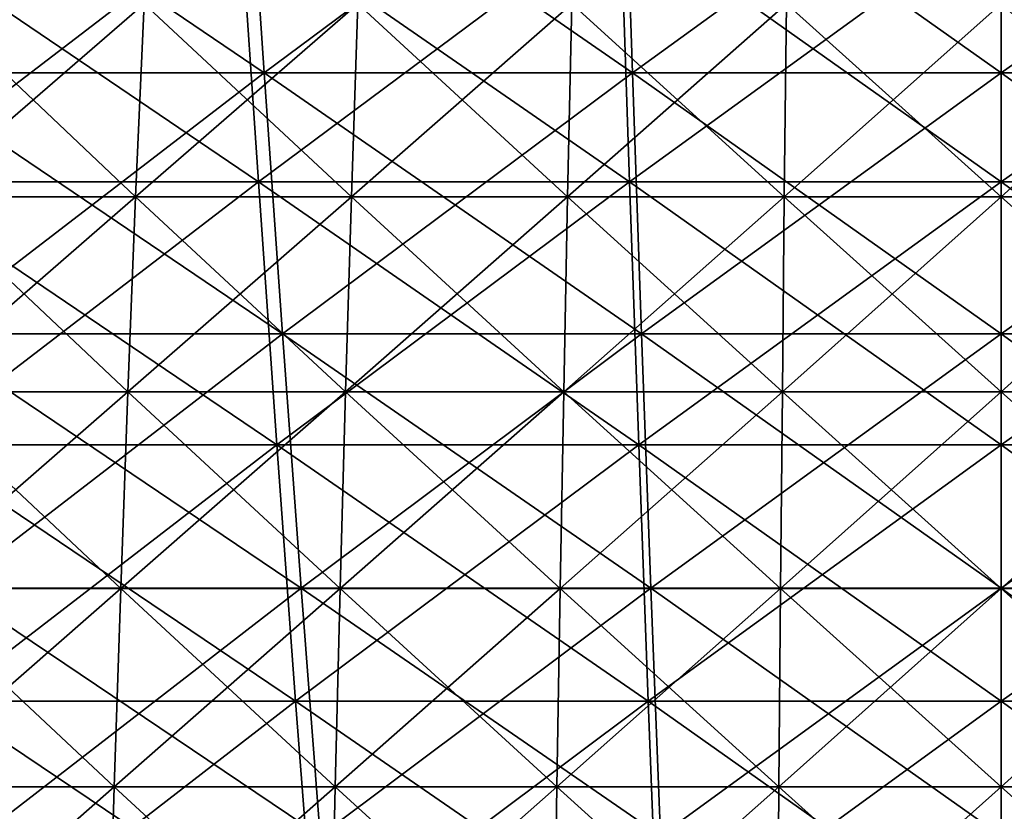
# Model space of a CAD drawing. Header units: millimetres. Extents: x -250 to 250, y -45 to 4150.
# Tile 453 of 656: x -14 to 0, y 3955 to 3966. Entities that reach past the tile are written whole.
import ezdxf

# ---------------------------------------------------------------- set-up
doc = ezdxf.new("R2010")
doc.units = ezdxf.units.MM
doc.header["$LTSCALE"] = 81.481481
for name, color, linetype in [('19', 7, 'CONTINUOUS'), ('20', 7, 'CONTINUOUS'), ('21', 7, 'CONTINUOUS'), ('22', 7, 'CONTINUOUS'), ('23', 7, 'CONTINUOUS'), ('24', 7, 'CONTINUOUS')]:
    doc.layers.add(name, color=color, linetype=linetype)

msp = doc.modelspace()

# ---------------------------------------------------------------- linework, layer by layer
at = {"layer": '19', "color": 7, "linetype": 'CONTINUOUS'}
for points in [[(-10.53, 3967.67, -170.719), (-15.406, 3963.936, -166.262), (-15.782, 3967.67, -170.313), (-10.53, 3967.67, -170.719)], [(-10.279, 3963.936, -166.657), (-15.406, 3963.936, -166.262), (-10.53, 3967.67, -170.719), (-10.279, 3963.936, -166.657)], [(-5.267, 3967.67, -170.962), (-10.279, 3963.936, -166.657), (-10.53, 3967.67, -170.719), (-5.267, 3967.67, -170.962)], [(-5.142, 3963.936, -166.895), (-10.279, 3963.936, -166.657), (-5.267, 3967.67, -170.962), (-5.142, 3963.936, -166.895)], [(0, 3967.67, -171.043), (-5.142, 3963.936, -166.895), (-5.267, 3967.67, -170.962), (0, 3967.67, -171.043)], [(0, 3963.936, -166.974), (-5.142, 3963.936, -166.895), (0, 3967.67, -171.043), (0, 3963.936, -166.974)], [(5.142, 3963.936, -166.895), (0, 3963.936, -166.974), (5.267, 3967.67, -170.962), (5.142, 3963.936, -166.895)], [(5.267, 3967.67, -170.962), (0, 3963.936, -166.974), (0, 3967.67, -171.043), (5.267, 3967.67, -170.962)], [(-10.279, 3963.936, -166.657), (-15.023, 3960.293, -162.129), (-15.406, 3963.936, -166.262), (-10.279, 3963.936, -166.657)], [(-10.024, 3960.293, -162.514), (-15.023, 3960.293, -162.129), (-10.279, 3963.936, -166.657), (-10.024, 3960.293, -162.514)], [(-5.142, 3963.936, -166.895), (-10.024, 3960.293, -162.514), (-10.279, 3963.936, -166.657), (-5.142, 3963.936, -166.895)], [(-5.014, 3960.293, -162.746), (-10.024, 3960.293, -162.514), (-5.142, 3963.936, -166.895), (-5.014, 3960.293, -162.746)], [(0, 3963.936, -166.974), (-5.014, 3960.293, -162.746), (-5.142, 3963.936, -166.895), (0, 3963.936, -166.974)], [(0, 3960.293, -162.823), (-5.014, 3960.293, -162.746), (0, 3963.936, -166.974), (0, 3960.293, -162.823)], [(5.014, 3960.293, -162.746), (0, 3960.293, -162.823), (5.142, 3963.936, -166.895), (5.014, 3960.293, -162.746)], [(5.142, 3963.936, -166.895), (0, 3960.293, -162.823), (0, 3963.936, -166.974), (5.142, 3963.936, -166.895)], [(-10.024, 3960.293, -162.514), (-14.633, 3956.743, -157.917), (-15.023, 3960.293, -162.129), (-10.024, 3960.293, -162.514)], [(-9.763, 3956.743, -158.292), (-14.633, 3956.743, -157.917), (-10.024, 3960.293, -162.514), (-9.763, 3956.743, -158.292)], [(-5.014, 3960.293, -162.746), (-9.763, 3956.743, -158.292), (-10.024, 3960.293, -162.514), (-5.014, 3960.293, -162.746)], [(-4.884, 3956.743, -158.518), (-9.763, 3956.743, -158.292), (-5.014, 3960.293, -162.746), (-4.884, 3956.743, -158.518)], [(0, 3960.293, -162.823), (-4.884, 3956.743, -158.518), (-5.014, 3960.293, -162.746), (0, 3960.293, -162.823)], [(0, 3956.743, -158.593), (-4.884, 3956.743, -158.518), (0, 3960.293, -162.823), (0, 3956.743, -158.593)], [(4.884, 3956.743, -158.518), (0, 3956.743, -158.593), (5.014, 3960.293, -162.746), (4.884, 3956.743, -158.518)], [(5.014, 3960.293, -162.746), (0, 3956.743, -158.593), (0, 3960.293, -162.823), (5.014, 3960.293, -162.746)], [(-9.763, 3956.743, -158.292), (-14.236, 3953.287, -153.627), (-14.633, 3956.743, -157.917), (-9.763, 3956.743, -158.292)], [(-9.498, 3953.287, -153.993), (-14.236, 3953.287, -153.627), (-9.763, 3956.743, -158.292), (-9.498, 3953.287, -153.993)], [(-4.884, 3956.743, -158.518), (-9.498, 3953.287, -153.993), (-9.763, 3956.743, -158.292), (-4.884, 3956.743, -158.518)], [(-4.751, 3953.287, -154.212), (-9.498, 3953.287, -153.993), (-4.884, 3956.743, -158.518), (-4.751, 3953.287, -154.212)], [(0, 3956.743, -158.593), (-4.751, 3953.287, -154.212), (-4.884, 3956.743, -158.518), (0, 3956.743, -158.593)], [(0, 3953.287, -154.286), (-4.751, 3953.287, -154.212), (0, 3956.743, -158.593), (0, 3953.287, -154.286)], [(4.751, 3953.287, -154.212), (0, 3953.287, -154.286), (4.884, 3956.743, -158.518), (4.751, 3953.287, -154.212)], [(4.884, 3956.743, -158.518), (0, 3953.287, -154.286), (0, 3956.743, -158.593), (4.884, 3956.743, -158.518)]]:
    msp.add_3dface(points, dxfattribs=at)
at = {"layer": '20', "color": 7, "linetype": 'CONTINUOUS'}
for points in [[(-15.406, 3963.936, 166.262), (-10.279, 3963.936, 166.657), (-15.782, 3967.67, 170.313), (-15.406, 3963.936, 166.262)], [(-15.782, 3967.67, 170.313), (-10.279, 3963.936, 166.657), (-10.53, 3967.67, 170.719), (-15.782, 3967.67, 170.313)], [(-10.279, 3963.936, 166.657), (-5.142, 3963.936, 166.895), (-10.53, 3967.67, 170.719), (-10.279, 3963.936, 166.657)], [(-10.53, 3967.67, 170.719), (-5.142, 3963.936, 166.895), (-5.267, 3967.67, 170.962), (-10.53, 3967.67, 170.719)], [(-5.142, 3963.936, 166.895), (0, 3963.936, 166.974), (-5.267, 3967.67, 170.962), (-5.142, 3963.936, 166.895)], [(-5.267, 3967.67, 170.962), (0, 3963.936, 166.974), (0, 3967.67, 171.043), (-5.267, 3967.67, 170.962)], [(0, 3963.936, 166.974), (5.142, 3963.936, 166.895), (0, 3967.67, 171.043), (0, 3963.936, 166.974)], [(0, 3967.67, 171.043), (5.142, 3963.936, 166.895), (5.267, 3967.67, 170.962), (0, 3967.67, 171.043)], [(-15.023, 3960.293, 162.129), (-10.024, 3960.293, 162.514), (-15.406, 3963.936, 166.262), (-15.023, 3960.293, 162.129)], [(-15.406, 3963.936, 166.262), (-10.024, 3960.293, 162.514), (-10.279, 3963.936, 166.657), (-15.406, 3963.936, 166.262)], [(-10.024, 3960.293, 162.514), (-5.014, 3960.293, 162.746), (-10.279, 3963.936, 166.657), (-10.024, 3960.293, 162.514)], [(-10.279, 3963.936, 166.657), (-5.014, 3960.293, 162.746), (-5.142, 3963.936, 166.895), (-10.279, 3963.936, 166.657)], [(-5.014, 3960.293, 162.746), (0, 3960.293, 162.823), (-5.142, 3963.936, 166.895), (-5.014, 3960.293, 162.746)], [(-5.142, 3963.936, 166.895), (0, 3960.293, 162.823), (0, 3963.936, 166.974), (-5.142, 3963.936, 166.895)], [(0, 3960.293, 162.823), (5.014, 3960.293, 162.746), (0, 3963.936, 166.974), (0, 3960.293, 162.823)], [(0, 3963.936, 166.974), (5.014, 3960.293, 162.746), (5.142, 3963.936, 166.895), (0, 3963.936, 166.974)], [(-14.633, 3956.743, 157.917), (-9.763, 3956.743, 158.292), (-15.023, 3960.293, 162.129), (-14.633, 3956.743, 157.917)], [(-15.023, 3960.293, 162.129), (-9.763, 3956.743, 158.292), (-10.024, 3960.293, 162.514), (-15.023, 3960.293, 162.129)], [(-9.763, 3956.743, 158.292), (-4.884, 3956.743, 158.518), (-10.024, 3960.293, 162.514), (-9.763, 3956.743, 158.292)], [(-10.024, 3960.293, 162.514), (-4.884, 3956.743, 158.518), (-5.014, 3960.293, 162.746), (-10.024, 3960.293, 162.514)], [(-4.884, 3956.743, 158.518), (0, 3956.743, 158.593), (-5.014, 3960.293, 162.746), (-4.884, 3956.743, 158.518)], [(-5.014, 3960.293, 162.746), (0, 3956.743, 158.593), (0, 3960.293, 162.823), (-5.014, 3960.293, 162.746)], [(0, 3956.743, 158.593), (4.884, 3956.743, 158.518), (0, 3960.293, 162.823), (0, 3956.743, 158.593)], [(0, 3960.293, 162.823), (4.884, 3956.743, 158.518), (5.014, 3960.293, 162.746), (0, 3960.293, 162.823)], [(-14.236, 3953.287, 153.627), (-9.498, 3953.287, 153.993), (-14.633, 3956.743, 157.917), (-14.236, 3953.287, 153.627)], [(-14.633, 3956.743, 157.917), (-9.498, 3953.287, 153.993), (-9.763, 3956.743, 158.292), (-14.633, 3956.743, 157.917)], [(-9.498, 3953.287, 153.993), (-4.751, 3953.287, 154.212), (-9.763, 3956.743, 158.292), (-9.498, 3953.287, 153.993)], [(-9.763, 3956.743, 158.292), (-4.751, 3953.287, 154.212), (-4.884, 3956.743, 158.518), (-9.763, 3956.743, 158.292)], [(-4.751, 3953.287, 154.212), (0, 3953.287, 154.286), (-4.884, 3956.743, 158.518), (-4.751, 3953.287, 154.212)], [(-4.884, 3956.743, 158.518), (0, 3953.287, 154.286), (0, 3956.743, 158.593), (-4.884, 3956.743, 158.518)], [(0, 3953.287, 154.286), (4.751, 3953.287, 154.212), (0, 3956.743, 158.593), (0, 3953.287, 154.286)], [(0, 3956.743, 158.593), (4.751, 3953.287, 154.212), (4.884, 3956.743, 158.518), (0, 3956.743, 158.593)]]:
    msp.add_3dface(points, dxfattribs=at)
at = {"layer": '21', "color": 7, "linetype": 'CONTINUOUS'}
for points in [[(-10.447, 3969.147, 169.373), (-15.285, 3965.444, 164.952), (-15.657, 3969.147, 168.971), (-10.447, 3969.147, 169.373)], [(-10.198, 3965.444, 165.345), (-15.285, 3965.444, 164.952), (-10.447, 3969.147, 169.373), (-10.198, 3965.444, 165.345)], [(-5.226, 3969.147, 169.614), (-10.198, 3965.444, 165.345), (-10.447, 3969.147, 169.373), (-5.226, 3969.147, 169.614)], [(-5.101, 3965.444, 165.581), (-10.198, 3965.444, 165.345), (-5.226, 3969.147, 169.614), (-5.101, 3965.444, 165.581)], [(0, 3969.147, 169.695), (-5.101, 3965.444, 165.581), (-5.226, 3969.147, 169.614), (0, 3969.147, 169.695)], [(0, 3965.444, 165.659), (-5.101, 3965.444, 165.581), (0, 3969.147, 169.695), (0, 3965.444, 165.659)], [(5.101, 3965.444, 165.581), (0, 3965.444, 165.659), (5.226, 3969.147, 169.614), (5.101, 3965.444, 165.581)], [(5.226, 3969.147, 169.614), (0, 3965.444, 165.659), (0, 3969.147, 169.695), (5.226, 3969.147, 169.614)], [(-10.198, 3965.444, 165.345), (-14.905, 3961.83, 160.854), (-15.285, 3965.444, 164.952), (-10.198, 3965.444, 165.345)], [(-9.945, 3961.83, 161.236), (-14.905, 3961.83, 160.854), (-10.198, 3965.444, 165.345), (-9.945, 3961.83, 161.236)], [(-5.101, 3965.444, 165.581), (-9.945, 3961.83, 161.236), (-10.198, 3965.444, 165.345), (-5.101, 3965.444, 165.581)], [(-4.975, 3961.83, 161.466), (-9.945, 3961.83, 161.236), (-5.101, 3965.444, 165.581), (-4.975, 3961.83, 161.466)], [(0, 3965.444, 165.659), (-4.975, 3961.83, 161.466), (-5.101, 3965.444, 165.581), (0, 3965.444, 165.659)], [(0, 3961.83, 161.543), (-4.975, 3961.83, 161.466), (0, 3965.444, 165.659), (0, 3961.83, 161.543)], [(4.975, 3961.83, 161.466), (0, 3961.83, 161.543), (5.101, 3965.444, 165.581), (4.975, 3961.83, 161.466)], [(5.101, 3965.444, 165.581), (0, 3961.83, 161.543), (0, 3965.444, 165.659), (5.101, 3965.444, 165.581)], [(-9.945, 3961.83, 161.236), (-14.518, 3958.308, 156.676), (-14.905, 3961.83, 160.854), (-9.945, 3961.83, 161.236)], [(-9.686, 3958.308, 157.049), (-14.518, 3958.308, 156.676), (-9.945, 3961.83, 161.236), (-9.686, 3958.308, 157.049)], [(-4.975, 3961.83, 161.466), (-9.686, 3958.308, 157.049), (-9.945, 3961.83, 161.236), (-4.975, 3961.83, 161.466)], [(-4.846, 3958.308, 157.273), (-9.686, 3958.308, 157.049), (-4.975, 3961.83, 161.466), (-4.846, 3958.308, 157.273)], [(0, 3961.83, 161.543), (-4.846, 3958.308, 157.273), (-4.975, 3961.83, 161.466), (0, 3961.83, 161.543)], [(0, 3958.308, 157.347), (-4.846, 3958.308, 157.273), (0, 3961.83, 161.543), (0, 3958.308, 157.347)], [(4.846, 3958.308, 157.273), (0, 3958.308, 157.347), (4.975, 3961.83, 161.466), (4.846, 3958.308, 157.273)], [(4.975, 3961.83, 161.466), (0, 3958.308, 157.347), (0, 3961.83, 161.543), (4.975, 3961.83, 161.466)], [(-9.686, 3958.308, 157.049), (-14.124, 3954.88, 152.422), (-14.518, 3958.308, 156.676), (-9.686, 3958.308, 157.049)], [(-9.423, 3954.88, 152.785), (-14.124, 3954.88, 152.422), (-9.686, 3958.308, 157.049), (-9.423, 3954.88, 152.785)], [(-4.846, 3958.308, 157.273), (-9.423, 3954.88, 152.785), (-9.686, 3958.308, 157.049), (-4.846, 3958.308, 157.273)], [(-4.714, 3954.88, 153.003), (-9.423, 3954.88, 152.785), (-4.846, 3958.308, 157.273), (-4.714, 3954.88, 153.003)], [(0, 3958.308, 157.347), (-4.714, 3954.88, 153.003), (-4.846, 3958.308, 157.273), (0, 3958.308, 157.347)], [(0, 3954.88, 153.075), (-4.714, 3954.88, 153.003), (0, 3958.308, 157.347), (0, 3954.88, 153.075)], [(4.714, 3954.88, 153.003), (0, 3954.88, 153.075), (4.846, 3958.308, 157.273), (4.714, 3954.88, 153.003)], [(4.846, 3958.308, 157.273), (0, 3954.88, 153.075), (0, 3958.308, 157.347), (4.846, 3958.308, 157.273)]]:
    msp.add_3dface(points, dxfattribs=at)
at = {"layer": '22', "color": 7, "linetype": 'CONTINUOUS'}
for points in [[(-15.285, 3965.444, -164.952), (-10.198, 3965.444, -165.345), (-15.657, 3969.147, -168.971), (-15.285, 3965.444, -164.952)], [(-15.657, 3969.147, -168.971), (-10.198, 3965.444, -165.345), (-10.447, 3969.147, -169.373), (-15.657, 3969.147, -168.971)], [(-10.198, 3965.444, -165.345), (-5.101, 3965.444, -165.581), (-10.447, 3969.147, -169.373), (-10.198, 3965.444, -165.345)], [(-10.447, 3969.147, -169.373), (-5.101, 3965.444, -165.581), (-5.226, 3969.147, -169.614), (-10.447, 3969.147, -169.373)], [(-5.101, 3965.444, -165.581), (0, 3965.444, -165.659), (-5.226, 3969.147, -169.614), (-5.101, 3965.444, -165.581)], [(-5.226, 3969.147, -169.614), (0, 3965.444, -165.659), (0, 3969.147, -169.695), (-5.226, 3969.147, -169.614)], [(0, 3965.444, -165.659), (5.101, 3965.444, -165.581), (0, 3969.147, -169.695), (0, 3965.444, -165.659)], [(0, 3969.147, -169.695), (5.101, 3965.444, -165.581), (5.226, 3969.147, -169.614), (0, 3969.147, -169.695)], [(-14.905, 3961.83, -160.854), (-9.945, 3961.83, -161.236), (-15.285, 3965.444, -164.952), (-14.905, 3961.83, -160.854)], [(-15.285, 3965.444, -164.952), (-9.945, 3961.83, -161.236), (-10.198, 3965.444, -165.345), (-15.285, 3965.444, -164.952)], [(-9.945, 3961.83, -161.236), (-4.975, 3961.83, -161.466), (-10.198, 3965.444, -165.345), (-9.945, 3961.83, -161.236)], [(-10.198, 3965.444, -165.345), (-4.975, 3961.83, -161.466), (-5.101, 3965.444, -165.581), (-10.198, 3965.444, -165.345)], [(-4.975, 3961.83, -161.466), (0, 3961.83, -161.543), (-5.101, 3965.444, -165.581), (-4.975, 3961.83, -161.466)], [(-5.101, 3965.444, -165.581), (0, 3961.83, -161.543), (0, 3965.444, -165.659), (-5.101, 3965.444, -165.581)], [(0, 3961.83, -161.543), (4.975, 3961.83, -161.466), (0, 3965.444, -165.659), (0, 3961.83, -161.543)], [(0, 3965.444, -165.659), (4.975, 3961.83, -161.466), (5.101, 3965.444, -165.581), (0, 3965.444, -165.659)], [(-14.518, 3958.308, -156.676), (-9.686, 3958.308, -157.049), (-14.905, 3961.83, -160.854), (-14.518, 3958.308, -156.676)], [(-14.905, 3961.83, -160.854), (-9.686, 3958.308, -157.049), (-9.945, 3961.83, -161.236), (-14.905, 3961.83, -160.854)], [(-9.686, 3958.308, -157.049), (-4.846, 3958.308, -157.273), (-9.945, 3961.83, -161.236), (-9.686, 3958.308, -157.049)], [(-9.945, 3961.83, -161.236), (-4.846, 3958.308, -157.273), (-4.975, 3961.83, -161.466), (-9.945, 3961.83, -161.236)], [(-4.846, 3958.308, -157.273), (0, 3958.308, -157.347), (-4.975, 3961.83, -161.466), (-4.846, 3958.308, -157.273)], [(-4.975, 3961.83, -161.466), (0, 3958.308, -157.347), (0, 3961.83, -161.543), (-4.975, 3961.83, -161.466)], [(0, 3958.308, -157.347), (4.846, 3958.308, -157.273), (0, 3961.83, -161.543), (0, 3958.308, -157.347)], [(0, 3961.83, -161.543), (4.846, 3958.308, -157.273), (4.975, 3961.83, -161.466), (0, 3961.83, -161.543)], [(-14.124, 3954.88, -152.422), (-9.423, 3954.88, -152.785), (-14.518, 3958.308, -156.676), (-14.124, 3954.88, -152.422)], [(-14.518, 3958.308, -156.676), (-9.423, 3954.88, -152.785), (-9.686, 3958.308, -157.049), (-14.518, 3958.308, -156.676)], [(-9.423, 3954.88, -152.785), (-4.714, 3954.88, -153.003), (-9.686, 3958.308, -157.049), (-9.423, 3954.88, -152.785)], [(-9.686, 3958.308, -157.049), (-4.714, 3954.88, -153.003), (-4.846, 3958.308, -157.273), (-9.686, 3958.308, -157.049)], [(-4.714, 3954.88, -153.003), (0, 3954.88, -153.075), (-4.846, 3958.308, -157.273), (-4.714, 3954.88, -153.003)], [(-4.846, 3958.308, -157.273), (0, 3954.88, -153.075), (0, 3958.308, -157.347), (-4.846, 3958.308, -157.273)], [(0, 3954.88, -153.075), (4.714, 3954.88, -153.003), (0, 3958.308, -157.347), (0, 3954.88, -153.075)], [(0, 3958.308, -157.347), (4.714, 3954.88, -153.003), (4.846, 3958.308, -157.273), (0, 3958.308, -157.347)]]:
    msp.add_3dface(points, dxfattribs=at)
at = {"layer": '23', "color": 7, "linetype": 'CONTINUOUS'}
for points in [[(-14.949, 3963.726, 96.306), (-11.977, 3963.726, 96.721), (-14.803, 3966.401, 95.361), (-14.949, 3963.726, 96.306)], [(-14.803, 3966.401, 95.361), (-11.977, 3963.726, 96.721), (-11.859, 3966.401, 95.772), (-14.803, 3966.401, 95.361)], [(-11.977, 3963.726, 96.721), (-8.992, 3963.726, 97.044), (-11.859, 3966.401, 95.772), (-11.977, 3963.726, 96.721)], [(-11.859, 3966.401, 95.772), (-8.992, 3963.726, 97.044), (-8.904, 3966.401, 96.092), (-11.859, 3966.401, 95.772)], [(-8.992, 3963.726, 97.044), (-6, 3963.726, 97.275), (-8.904, 3966.401, 96.092), (-8.992, 3963.726, 97.044)], [(-8.904, 3966.401, 96.092), (-6, 3963.726, 97.275), (-5.941, 3966.401, 96.32), (-8.904, 3966.401, 96.092)], [(-6, 3963.726, 97.275), (-3.001, 3963.726, 97.413), (-5.941, 3966.401, 96.32), (-6, 3963.726, 97.275)], [(-5.941, 3966.401, 96.32), (-3.001, 3963.726, 97.413), (-2.972, 3966.401, 96.458), (-5.941, 3966.401, 96.32)], [(-3.001, 3963.726, 97.413), (0, 3963.726, 97.46), (-2.972, 3966.401, 96.458), (-3.001, 3963.726, 97.413)], [(-2.972, 3966.401, 96.458), (0, 3963.726, 97.46), (0, 3966.401, 96.503), (-2.972, 3966.401, 96.458)], [(0, 3963.726, 97.46), (3.001, 3963.726, 97.413), (0, 3966.401, 96.503), (0, 3963.726, 97.46)], [(0, 3966.401, 96.503), (3.001, 3963.726, 97.413), (2.972, 3966.401, 96.458), (0, 3966.401, 96.503)], [(-15.085, 3961.025, 97.178), (-12.085, 3961.025, 97.596), (-14.949, 3963.726, 96.306), (-15.085, 3961.025, 97.178)], [(-14.949, 3963.726, 96.306), (-12.085, 3961.025, 97.596), (-11.977, 3963.726, 96.721), (-14.949, 3963.726, 96.306)], [(-12.085, 3961.025, 97.596), (-9.074, 3961.025, 97.922), (-11.977, 3963.726, 96.721), (-12.085, 3961.025, 97.596)], [(-11.977, 3963.726, 96.721), (-9.074, 3961.025, 97.922), (-8.992, 3963.726, 97.044), (-11.977, 3963.726, 96.721)], [(-9.074, 3961.025, 97.922), (-6.054, 3961.025, 98.155), (-8.992, 3963.726, 97.044), (-9.074, 3961.025, 97.922)], [(-8.992, 3963.726, 97.044), (-6.054, 3961.025, 98.155), (-6, 3963.726, 97.275), (-8.992, 3963.726, 97.044)], [(-6.054, 3961.025, 98.155), (-3.028, 3961.025, 98.295), (-6, 3963.726, 97.275), (-6.054, 3961.025, 98.155)], [(-6, 3963.726, 97.275), (-3.028, 3961.025, 98.295), (-3.001, 3963.726, 97.413), (-6, 3963.726, 97.275)], [(-3.028, 3961.025, 98.295), (0, 3961.025, 98.342), (-3.001, 3963.726, 97.413), (-3.028, 3961.025, 98.295)], [(-3.001, 3963.726, 97.413), (0, 3961.025, 98.342), (0, 3963.726, 97.46), (-3.001, 3963.726, 97.413)], [(0, 3961.025, 98.342), (3.028, 3961.025, 98.295), (0, 3963.726, 97.46), (0, 3961.025, 98.342)], [(0, 3963.726, 97.46), (3.028, 3961.025, 98.295), (3.001, 3963.726, 97.413), (0, 3963.726, 97.46)], [(-15.209, 3958.301, 97.976), (-12.184, 3958.301, 98.398), (-15.085, 3961.025, 97.178), (-15.209, 3958.301, 97.976)], [(-15.085, 3961.025, 97.178), (-12.184, 3958.301, 98.398), (-12.085, 3961.025, 97.596), (-15.085, 3961.025, 97.178)], [(-12.184, 3958.301, 98.398), (-9.148, 3958.301, 98.726), (-12.085, 3961.025, 97.596), (-12.184, 3958.301, 98.398)], [(-12.085, 3961.025, 97.596), (-9.148, 3958.301, 98.726), (-9.074, 3961.025, 97.922), (-12.085, 3961.025, 97.596)], [(-9.148, 3958.301, 98.726), (-6.104, 3958.301, 98.961), (-9.074, 3961.025, 97.922), (-9.148, 3958.301, 98.726)], [(-9.074, 3961.025, 97.922), (-6.104, 3958.301, 98.961), (-6.054, 3961.025, 98.155), (-9.074, 3961.025, 97.922)], [(-6.104, 3958.301, 98.961), (-3.053, 3958.301, 99.102), (-6.054, 3961.025, 98.155), (-6.104, 3958.301, 98.961)], [(-6.054, 3961.025, 98.155), (-3.053, 3958.301, 99.102), (-3.028, 3961.025, 98.295), (-6.054, 3961.025, 98.155)], [(-3.053, 3958.301, 99.102), (0, 3958.301, 99.149), (-3.028, 3961.025, 98.295), (-3.053, 3958.301, 99.102)], [(-3.028, 3961.025, 98.295), (0, 3958.301, 99.149), (0, 3961.025, 98.342), (-3.028, 3961.025, 98.295)], [(0, 3958.301, 99.149), (3.053, 3958.301, 99.102), (0, 3961.025, 98.342), (0, 3958.301, 99.149)], [(0, 3961.025, 98.342), (3.053, 3958.301, 99.102), (3.028, 3961.025, 98.295), (0, 3961.025, 98.342)], [(-15.321, 3955.556, 98.699), (-12.274, 3955.556, 99.124), (-15.209, 3958.301, 97.976), (-15.321, 3955.556, 98.699)], [(-15.209, 3958.301, 97.976), (-12.274, 3955.556, 99.124), (-12.184, 3958.301, 98.398), (-15.209, 3958.301, 97.976)], [(-12.274, 3955.556, 99.124), (-9.216, 3955.556, 99.455), (-12.184, 3958.301, 98.398), (-12.274, 3955.556, 99.124)], [(-12.184, 3958.301, 98.398), (-9.216, 3955.556, 99.455), (-9.148, 3958.301, 98.726), (-12.184, 3958.301, 98.398)], [(-9.216, 3955.556, 99.455), (-6.149, 3955.556, 99.691), (-9.148, 3958.301, 98.726), (-9.216, 3955.556, 99.455)], [(-9.148, 3958.301, 98.726), (-6.149, 3955.556, 99.691), (-6.104, 3958.301, 98.961), (-9.148, 3958.301, 98.726)], [(-6.149, 3955.556, 99.691), (-3.076, 3955.556, 99.834), (-6.104, 3958.301, 98.961), (-6.149, 3955.556, 99.691)], [(-6.104, 3958.301, 98.961), (-3.076, 3955.556, 99.834), (-3.053, 3958.301, 99.102), (-6.104, 3958.301, 98.961)], [(-3.076, 3955.556, 99.834), (0, 3955.556, 99.881), (-3.053, 3958.301, 99.102), (-3.076, 3955.556, 99.834)], [(-3.053, 3958.301, 99.102), (0, 3955.556, 99.881), (0, 3958.301, 99.149), (-3.053, 3958.301, 99.102)], [(0, 3955.556, 99.881), (3.076, 3955.556, 99.834), (0, 3958.301, 99.149), (0, 3955.556, 99.881)], [(0, 3958.301, 99.149), (3.076, 3955.556, 99.834), (3.053, 3958.301, 99.102), (0, 3958.301, 99.149)], [(-15.421, 3952.791, 99.347), (-12.355, 3952.791, 99.775), (-15.321, 3955.556, 98.699), (-15.421, 3952.791, 99.347)], [(-15.321, 3955.556, 98.699), (-12.355, 3952.791, 99.775), (-12.274, 3955.556, 99.124), (-15.321, 3955.556, 98.699)], [(-12.355, 3952.791, 99.775), (-9.276, 3952.791, 100.108), (-12.274, 3955.556, 99.124), (-12.355, 3952.791, 99.775)], [(-12.274, 3955.556, 99.124), (-9.276, 3952.791, 100.108), (-9.216, 3955.556, 99.455), (-12.274, 3955.556, 99.124)], [(-9.276, 3952.791, 100.108), (-6.189, 3952.791, 100.346), (-9.216, 3955.556, 99.455), (-9.276, 3952.791, 100.108)], [(-9.216, 3955.556, 99.455), (-6.189, 3952.791, 100.346), (-6.149, 3955.556, 99.691), (-9.216, 3955.556, 99.455)], [(-6.189, 3952.791, 100.346), (-3.096, 3952.791, 100.489), (-6.149, 3955.556, 99.691), (-6.189, 3952.791, 100.346)], [(-6.149, 3955.556, 99.691), (-3.096, 3952.791, 100.489), (-3.076, 3955.556, 99.834), (-6.149, 3955.556, 99.691)], [(-3.096, 3952.791, 100.489), (0, 3952.791, 100.537), (-3.076, 3955.556, 99.834), (-3.096, 3952.791, 100.489)], [(-3.076, 3955.556, 99.834), (0, 3952.791, 100.537), (0, 3955.556, 99.881), (-3.076, 3955.556, 99.834)], [(0, 3952.791, 100.537), (3.096, 3952.791, 100.489), (0, 3955.556, 99.881), (0, 3952.791, 100.537)], [(0, 3955.556, 99.881), (3.096, 3952.791, 100.489), (3.076, 3955.556, 99.834), (0, 3955.556, 99.881)]]:
    msp.add_3dface(points, dxfattribs=at)
at = {"layer": '24', "color": 7, "linetype": 'CONTINUOUS'}
for points in [[(-11.977, 3963.726, -96.721), (-14.949, 3963.726, -96.306), (-11.859, 3966.401, -95.772), (-11.977, 3963.726, -96.721)], [(-11.859, 3966.401, -95.772), (-14.949, 3963.726, -96.306), (-14.803, 3966.401, -95.361), (-11.859, 3966.401, -95.772)], [(-8.992, 3963.726, -97.044), (-11.977, 3963.726, -96.721), (-8.904, 3966.401, -96.092), (-8.992, 3963.726, -97.044)], [(-8.904, 3966.401, -96.092), (-11.977, 3963.726, -96.721), (-11.859, 3966.401, -95.772), (-8.904, 3966.401, -96.092)], [(-6, 3963.726, -97.275), (-8.992, 3963.726, -97.044), (-5.941, 3966.401, -96.32), (-6, 3963.726, -97.275)], [(-5.941, 3966.401, -96.32), (-8.992, 3963.726, -97.044), (-8.904, 3966.401, -96.092), (-5.941, 3966.401, -96.32)], [(-3.001, 3963.726, -97.413), (-6, 3963.726, -97.275), (-2.972, 3966.401, -96.458), (-3.001, 3963.726, -97.413)], [(-2.972, 3966.401, -96.458), (-6, 3963.726, -97.275), (-5.941, 3966.401, -96.32), (-2.972, 3966.401, -96.458)], [(0, 3963.726, -97.46), (-3.001, 3963.726, -97.413), (0, 3966.401, -96.503), (0, 3963.726, -97.46)], [(0, 3966.401, -96.503), (-3.001, 3963.726, -97.413), (-2.972, 3966.401, -96.458), (0, 3966.401, -96.503)], [(3.001, 3963.726, -97.413), (0, 3963.726, -97.46), (2.972, 3966.401, -96.458), (3.001, 3963.726, -97.413)], [(2.972, 3966.401, -96.458), (0, 3963.726, -97.46), (0, 3966.401, -96.503), (2.972, 3966.401, -96.458)], [(-12.085, 3961.025, -97.596), (-15.085, 3961.025, -97.178), (-11.977, 3963.726, -96.721), (-12.085, 3961.025, -97.596)], [(-11.977, 3963.726, -96.721), (-15.085, 3961.025, -97.178), (-14.949, 3963.726, -96.306), (-11.977, 3963.726, -96.721)], [(-9.074, 3961.025, -97.922), (-12.085, 3961.025, -97.596), (-8.992, 3963.726, -97.044), (-9.074, 3961.025, -97.922)], [(-8.992, 3963.726, -97.044), (-12.085, 3961.025, -97.596), (-11.977, 3963.726, -96.721), (-8.992, 3963.726, -97.044)], [(-6.054, 3961.025, -98.155), (-9.074, 3961.025, -97.922), (-6, 3963.726, -97.275), (-6.054, 3961.025, -98.155)], [(-6, 3963.726, -97.275), (-9.074, 3961.025, -97.922), (-8.992, 3963.726, -97.044), (-6, 3963.726, -97.275)], [(-3.028, 3961.025, -98.295), (-6.054, 3961.025, -98.155), (-3.001, 3963.726, -97.413), (-3.028, 3961.025, -98.295)], [(-3.001, 3963.726, -97.413), (-6.054, 3961.025, -98.155), (-6, 3963.726, -97.275), (-3.001, 3963.726, -97.413)], [(0, 3961.025, -98.342), (-3.028, 3961.025, -98.295), (0, 3963.726, -97.46), (0, 3961.025, -98.342)], [(0, 3963.726, -97.46), (-3.028, 3961.025, -98.295), (-3.001, 3963.726, -97.413), (0, 3963.726, -97.46)], [(3.028, 3961.025, -98.295), (0, 3961.025, -98.342), (3.001, 3963.726, -97.413), (3.028, 3961.025, -98.295)], [(3.001, 3963.726, -97.413), (0, 3961.025, -98.342), (0, 3963.726, -97.46), (3.001, 3963.726, -97.413)], [(-12.184, 3958.301, -98.398), (-15.209, 3958.301, -97.976), (-12.085, 3961.025, -97.596), (-12.184, 3958.301, -98.398)], [(-12.085, 3961.025, -97.596), (-15.209, 3958.301, -97.976), (-15.085, 3961.025, -97.178), (-12.085, 3961.025, -97.596)], [(-9.148, 3958.301, -98.726), (-12.184, 3958.301, -98.398), (-9.074, 3961.025, -97.922), (-9.148, 3958.301, -98.726)], [(-9.074, 3961.025, -97.922), (-12.184, 3958.301, -98.398), (-12.085, 3961.025, -97.596), (-9.074, 3961.025, -97.922)], [(-6.104, 3958.301, -98.961), (-9.148, 3958.301, -98.726), (-6.054, 3961.025, -98.155), (-6.104, 3958.301, -98.961)], [(-6.054, 3961.025, -98.155), (-9.148, 3958.301, -98.726), (-9.074, 3961.025, -97.922), (-6.054, 3961.025, -98.155)], [(-3.053, 3958.301, -99.102), (-6.104, 3958.301, -98.961), (-3.028, 3961.025, -98.295), (-3.053, 3958.301, -99.102)], [(-3.028, 3961.025, -98.295), (-6.104, 3958.301, -98.961), (-6.054, 3961.025, -98.155), (-3.028, 3961.025, -98.295)], [(0, 3958.301, -99.149), (-3.053, 3958.301, -99.102), (0, 3961.025, -98.342), (0, 3958.301, -99.149)], [(0, 3961.025, -98.342), (-3.053, 3958.301, -99.102), (-3.028, 3961.025, -98.295), (0, 3961.025, -98.342)], [(3.053, 3958.301, -99.102), (0, 3958.301, -99.149), (3.028, 3961.025, -98.295), (3.053, 3958.301, -99.102)], [(3.028, 3961.025, -98.295), (0, 3958.301, -99.149), (0, 3961.025, -98.342), (3.028, 3961.025, -98.295)], [(-12.274, 3955.556, -99.124), (-15.321, 3955.556, -98.699), (-12.184, 3958.301, -98.398), (-12.274, 3955.556, -99.124)], [(-12.184, 3958.301, -98.398), (-15.321, 3955.556, -98.699), (-15.209, 3958.301, -97.976), (-12.184, 3958.301, -98.398)], [(-9.216, 3955.556, -99.455), (-12.274, 3955.556, -99.124), (-9.148, 3958.301, -98.726), (-9.216, 3955.556, -99.455)], [(-9.148, 3958.301, -98.726), (-12.274, 3955.556, -99.124), (-12.184, 3958.301, -98.398), (-9.148, 3958.301, -98.726)], [(-6.149, 3955.556, -99.691), (-9.216, 3955.556, -99.455), (-6.104, 3958.301, -98.961), (-6.149, 3955.556, -99.691)], [(-6.104, 3958.301, -98.961), (-9.216, 3955.556, -99.455), (-9.148, 3958.301, -98.726), (-6.104, 3958.301, -98.961)], [(-3.076, 3955.556, -99.834), (-6.149, 3955.556, -99.691), (-3.053, 3958.301, -99.102), (-3.076, 3955.556, -99.834)], [(-3.053, 3958.301, -99.102), (-6.149, 3955.556, -99.691), (-6.104, 3958.301, -98.961), (-3.053, 3958.301, -99.102)], [(0, 3955.556, -99.881), (-3.076, 3955.556, -99.834), (0, 3958.301, -99.149), (0, 3955.556, -99.881)], [(0, 3958.301, -99.149), (-3.076, 3955.556, -99.834), (-3.053, 3958.301, -99.102), (0, 3958.301, -99.149)], [(3.076, 3955.556, -99.834), (0, 3955.556, -99.881), (3.053, 3958.301, -99.102), (3.076, 3955.556, -99.834)], [(3.053, 3958.301, -99.102), (0, 3955.556, -99.881), (0, 3958.301, -99.149), (3.053, 3958.301, -99.102)], [(-12.355, 3952.791, -99.775), (-15.421, 3952.791, -99.347), (-12.274, 3955.556, -99.124), (-12.355, 3952.791, -99.775)], [(-12.274, 3955.556, -99.124), (-15.421, 3952.791, -99.347), (-15.321, 3955.556, -98.699), (-12.274, 3955.556, -99.124)], [(-9.276, 3952.791, -100.108), (-12.355, 3952.791, -99.775), (-9.216, 3955.556, -99.455), (-9.276, 3952.791, -100.108)], [(-9.216, 3955.556, -99.455), (-12.355, 3952.791, -99.775), (-12.274, 3955.556, -99.124), (-9.216, 3955.556, -99.455)], [(-6.189, 3952.791, -100.346), (-9.276, 3952.791, -100.108), (-6.149, 3955.556, -99.691), (-6.189, 3952.791, -100.346)], [(-6.149, 3955.556, -99.691), (-9.276, 3952.791, -100.108), (-9.216, 3955.556, -99.455), (-6.149, 3955.556, -99.691)], [(-3.096, 3952.791, -100.489), (-6.189, 3952.791, -100.346), (-3.076, 3955.556, -99.834), (-3.096, 3952.791, -100.489)], [(-3.076, 3955.556, -99.834), (-6.189, 3952.791, -100.346), (-6.149, 3955.556, -99.691), (-3.076, 3955.556, -99.834)], [(0, 3952.791, -100.537), (-3.096, 3952.791, -100.489), (0, 3955.556, -99.881), (0, 3952.791, -100.537)], [(0, 3955.556, -99.881), (-3.096, 3952.791, -100.489), (-3.076, 3955.556, -99.834), (0, 3955.556, -99.881)], [(3.096, 3952.791, -100.489), (0, 3952.791, -100.537), (3.076, 3955.556, -99.834), (3.096, 3952.791, -100.489)], [(3.076, 3955.556, -99.834), (0, 3952.791, -100.537), (0, 3955.556, -99.881), (3.076, 3955.556, -99.834)]]:
    msp.add_3dface(points, dxfattribs=at)

doc.saveas('drawing.dxf')
